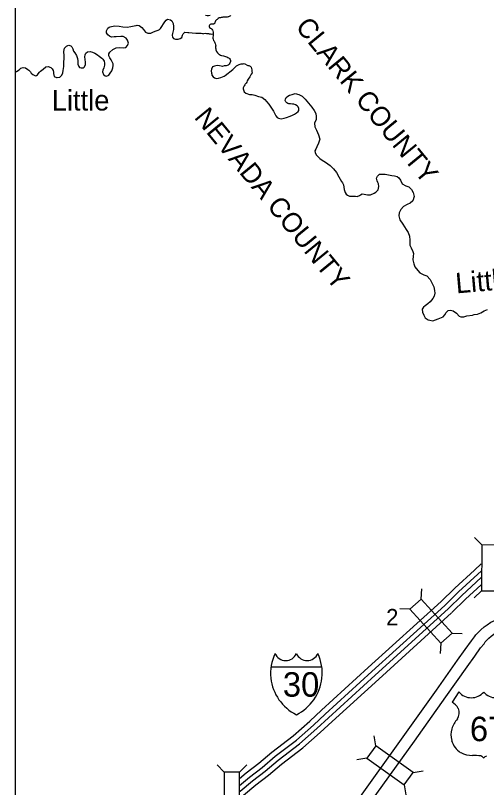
# Model space of a CAD drawing. Extents: x 8749 to 11879, y 13275 to 15339.
# Drawn here: x 8771.2 to 9014.9, y 14666 to 15065.6 of the extents above; entities that cross this region are included whole.
import ezdxf

# ---------------------------------------------------------------- set-up
doc = ezdxf.new("R2010")
doc.units = 0
for name, color, linetype in [('Level 15', 7, 'Continuous'), ('Level 19', 7, 'Continuous'), ('Level 2', 7, 'Continuous'), ('Level 20', 7, 'Continuous'), ('Level 22', 7, 'Continuous'), ('Level 23', 7, 'Continuous'), ('Level 9', 7, 'Continuous'), ('R_Draft', 7, 'Continuous')]:
    doc.layers.add(name, color=color, linetype=linetype)

msp = doc.modelspace()

# ---------------------------------------------------------------- linework, layer by layer
at = {"layer": 'Level 15'}
for points in [[(8907.81, 14602.87), (8921.05, 14621.45), (8947.08, 14657.8), (8972.67, 14693.47), (8988.96, 14716.39), (8999.9, 14731.87), (9003.89, 14737.5), (9007.02, 14741.88), (9008.71, 14743.96), (9009.42, 14745.09), (9010.95, 14746.66), (9011.98, 14747.67), (9013.58, 14749.11), (9015.15, 14750.23), (9017.12, 14751.64), (9020.65, 14753.18), (9025.2, 14754.54), (9050.18, 14762.92)], [(8915.18, 14602.87), (8925.93, 14617.96), (8951.96, 14654.31), (8977.56, 14689.98), (8993.86, 14712.92), (9004.8, 14728.41), (9008.78, 14734.02), (9011.79, 14738.24), (9013.59, 14740.45), (9014.16, 14741.36), (9015.2, 14742.43), (9016.09, 14743.3), (9017.33, 14744.42), (9018.64, 14745.34), (9020.11, 14746.4), (9022.71, 14747.54), (9027.01, 14748.81), (9052.09, 14757.23)]]:
    msp.add_lwpolyline(points, dxfattribs=at)
at = {"layer": 'Level 19'}
for points in [[(8991.32, 14762.19), (8998.41, 14769.23), (9008.6, 14778.51), (9012.18, 14781.81)], [(8993.26, 14760.23), (9000.31, 14767.24), (9010.45, 14776.48), (9012.14, 14778.04)], [(8995.02, 14758.46), (9002.03, 14765.42), (9012.14, 14774.64), (9012.18, 14774.68)], [(8996.95, 14756.51), (9003.93, 14763.43), (9012.1, 14770.88)], [(8887.08, 14670.7), (8890.54, 14673.59), (8897.11, 14678.57), (8903.83, 14684.3), (8914.8, 14692.72), (8923.51, 14700.39), (8929.57, 14706.01), (8953.72, 14728.08), (8991.45, 14762.31)], [(8887.08, 14667.13), (8892.25, 14671.44), (8898.84, 14676.43), (8905.56, 14682.16), (8916.54, 14690.59), (8925.35, 14698.35), (8931.43, 14703.98), (8955.57, 14726.04), (8993.3, 14760.27)], [(8886.96, 14663.81), (8887.45, 14664.18), (8893.81, 14669.48), (8900.4, 14674.48), (8907.13, 14680.22), (8918.13, 14688.66), (8927.03, 14696.5), (8933.12, 14702.14), (8957.25, 14724.2), (8994.98, 14758.42)], [(8886.97, 14660.33), (8889.17, 14662.04), (8895.52, 14667.32), (8902.13, 14672.34), (8908.86, 14678.08), (8919.88, 14686.54), (8928.87, 14694.46), (8934.99, 14700.12), (8959.1, 14722.16), (8996.82, 14756.38)]]:
    msp.add_lwpolyline(points, dxfattribs=at)
at = {"layer": 'Level 2'}
for points in [[(8800.37, 15049.37), (8800.91, 15048.31), (8801.32, 15047.16), (8801.91, 15046.29), (8802.74, 15044.98), (8803.28, 15043.34), (8803.53, 15042.21), (8803.44, 15041.27), (8803.54, 15040.33), (8803.97, 15039.18), (8804.4, 15038.72), (8805.28, 15038.47), (8806.34, 15038.56), (8806.82, 15038.9), (8807.45, 15040.03), (8807.53, 15041.46), (8807.22, 15042.9), (8807.09, 15044.2), (8807.2, 15045.26), (8807.55, 15046.12), (8808.55, 15046.88), (8809.89, 15046.98), (8811.09, 15046.57), (8812.23, 15046.1), (8813.74, 15045.19), (8814.61, 15044.54), (8815.82, 15043.55), (8816.42, 15043.04), (8816.83, 15042.4), (8817.07, 15041.93), (8817.32, 15040.91), (8817.21, 15039.93), (8816.94, 15038.51), (8816.41, 15037.23), (8816.2, 15036.45), (8816.75, 15035.06), (8817.56, 15034.32), (8818.28, 15034.21), (8819.47, 15034.76), (8820.26, 15035.69), (8821.07, 15036.93), (8821.58, 15038.49), (8821.77, 15039.79), (8821.76, 15040.53), (8821.29, 15041.62), (8820.7, 15042.72), (8820.11, 15043.77), (8819.53, 15044.76), (8819.44, 15045.78), (8820.09, 15046.67), (8821.64, 15048), (8823.39, 15048.95), (8824.89, 15048.98), (8827.17, 15048.8), (8828.33, 15048.99), (8829.2, 15050.06), (8829.75, 15051.34), (8829.24, 15052.91), (8828.47, 15053.87), (8827.02, 15054.73), (8825.74, 15054.76), (8823.3, 15054.64), (8822.24, 15054.59), (8820.9, 15054.36), (8819.82, 15054.83), (8818.95, 15055.62), (8818.4, 15056.63), (8818.37, 15057.69), (8819.08, 15058.99), (8819.76, 15059.56), (8820.28, 15059.78), (8822.39, 15060.26), (8824.85, 15060), (8826.84, 15059.74), (8828.96, 15059.58), (8830.92, 15059.92), (8832.69, 15060.27), (8833.63, 15060.44), (8834.23, 15060.52), (8835.17, 15060.37), (8836.54, 15059.43), (8837.37, 15058.4), (8838.44, 15056.99), (8839.67, 15056.5), (8841.2, 15056.53), (8842.34, 15056.96), (8843.54, 15057.57), (8844.47, 15057.82), (8845.07, 15057.94), (8845.75, 15058.33), (8846.26, 15058.89), (8847, 15059.92), (8847.82, 15061.36), (8848.45, 15062.39), (8849.11, 15063.25), (8849.88, 15063.68), (8851.39, 15063.41), (8852.17, 15062.78), (8852.76, 15061.4), (8853.02, 15059.93), (8853, 15059.29)], [(8813.54, 15045.31), (8813.74, 15045.19), (8814.61, 15044.54), (8815.82, 15043.55), (8816.42, 15043.04), (8816.83, 15042.4), (8817.07, 15041.93), (8817.32, 15040.91), (8817.21, 15039.93), (8816.94, 15038.51), (8816.41, 15037.23), (8816.2, 15036.45), (8816.75, 15035.06), (8817.56, 15034.32), (8818.28, 15034.21), (8819.47, 15034.76), (8820.26, 15035.69), (8821.07, 15036.93), (8821.58, 15038.49), (8821.77, 15039.79), (8821.76, 15040.53), (8821.29, 15041.62), (8820.7, 15042.72), (8820.11, 15043.77), (8819.53, 15044.76), (8819.44, 15045.78), (8820.09, 15046.67), (8821.64, 15048), (8823.39, 15048.95), (8824.89, 15048.98), (8827.17, 15048.8), (8828.33, 15048.99), (8829.2, 15050.06), (8829.75, 15051.34), (8829.24, 15052.91), (8828.47, 15053.87), (8827.02, 15054.73), (8825.74, 15054.76), (8823.3, 15054.64), (8822.24, 15054.59), (8820.9, 15054.36), (8819.82, 15054.83), (8818.95, 15055.62), (8818.4, 15056.63), (8818.37, 15057.69), (8819.08, 15058.99), (8819.76, 15059.56), (8820.28, 15059.78), (8822.39, 15060.26), (8824.85, 15060), (8826.84, 15059.74), (8828.96, 15059.58), (8830.92, 15059.92), (8832.69, 15060.27), (8833.63, 15060.44), (8834.23, 15060.52), (8835.17, 15060.37), (8836.54, 15059.43), (8837.37, 15058.4), (8838.44, 15056.99), (8839.67, 15056.5), (8841.2, 15056.53), (8842.34, 15056.96), (8843.54, 15057.57), (8844.47, 15057.82), (8845.07, 15057.94), (8845.75, 15058.33), (8846.26, 15058.89), (8847, 15059.92), (8847.82, 15061.36), (8848.45, 15062.39), (8849.11, 15063.25), (8849.88, 15063.68), (8851.39, 15063.41), (8852.17, 15062.78), (8852.76, 15061.4), (8853.02, 15059.93), (8853, 15059.29)], [(8869.57, 15065.76), (8870.45, 15065.57), (8871.15, 15065.56), (8871.91, 15065.78)], [(8882.55, 15065.68), (8882.37, 15065.36), (8881.43, 15064.91), (8880.73, 15064.8), (8880.28, 15064.66), (8879.2, 15064.67), (8878.5, 15064.68), (8878.08, 15064.64), (8877.66, 15064.5), (8877.3, 15064.43), (8876.66, 15064.31), (8876.14, 15064.04), (8875.48, 15063.58), (8875.17, 15063.36), (8874.89, 15063.09), (8874.61, 15062.79), (8874.5, 15062.37), (8874.48, 15062.23), (8874.3, 15061.75), (8874.26, 15061.61), (8874.24, 15061.43), (8874.22, 15061.37), (8874.02, 15061.25), (8873.87, 15061.21), (8873.65, 15061.19), (8873.45, 15061.15), (8873.17, 15061.12), (8872.85, 15061.16), (8872.31, 15061.1), (8871.91, 15060.89), (8871.63, 15060.67), (8871.43, 15060.19), (8871.44, 15059.91), (8871.64, 15059.47), (8872.06, 15059.08), (8872.52, 15058.94), (8872.87, 15058.6), (8873.21, 15058.03), (8873.3, 15057.71), (8873.52, 15056.91), (8873.52, 15056.87), (8873.49, 15056.45), (8873.41, 15055.95)], [(8881.29, 15064.89), (8880.73, 15064.8), (8880.28, 15064.66), (8879.2, 15064.67), (8878.5, 15064.68), (8878.08, 15064.64), (8877.66, 15064.5), (8877.3, 15064.43), (8876.66, 15064.31), (8876.14, 15064.04), (8875.48, 15063.58), (8875.17, 15063.36), (8874.89, 15063.09), (8874.61, 15062.79), (8874.5, 15062.37), (8874.48, 15062.23), (8874.3, 15061.75), (8874.26, 15061.61), (8874.24, 15061.43), (8874.22, 15061.37), (8874.02, 15061.25), (8873.87, 15061.21), (8873.65, 15061.19), (8873.45, 15061.15), (8873.17, 15061.12), (8872.85, 15061.16), (8872.31, 15061.1), (8871.91, 15060.89), (8871.63, 15060.67), (8871.43, 15060.19), (8871.44, 15059.91), (8871.64, 15059.47), (8872.06, 15059.08), (8872.52, 15058.94), (8872.87, 15058.6), (8873.21, 15058.03), (8873.3, 15057.71), (8873.52, 15056.91), (8873.52, 15056.87), (8873.49, 15056.45), (8873.41, 15055.95)], [(8853, 15059.29), (8852.99, 15058.29), (8852.86, 15057.59), (8852.47, 15056.31), (8852.33, 15055.41), (8852.48, 15054.31), (8853.01, 15053.7), (8854.05, 15053.37), (8855.35, 15053.3), (8856.43, 15053.61), (8857.21, 15054.16), (8857.7, 15055.36), (8857.89, 15056.16), (8858.78, 15056.96), (8860.36, 15056.74), (8860.84, 15056.72), (8862.7, 15056.6), (8864.54, 15056.54), (8865.09, 15056.52), (8866.75, 15056.5), (8867.25, 15056.46), (8867.95, 15056.29), (8868.43, 15056.19)], [(8853, 15059.29), (8852.99, 15058.29), (8852.86, 15057.59), (8852.47, 15056.31), (8852.33, 15055.41), (8852.48, 15054.31), (8853.01, 15053.7), (8854.05, 15053.37), (8855.35, 15053.3), (8856.43, 15053.61), (8857.21, 15054.16), (8857.7, 15055.36), (8857.89, 15056.16), (8858.78, 15056.96), (8860.36, 15056.74), (8860.84, 15056.72), (8862.7, 15056.6), (8864.54, 15056.54), (8865.09, 15056.52), (8866.75, 15056.5), (8867.25, 15056.46), (8867.95, 15056.29), (8868.43, 15056.19)], [(8873.41, 15055.95), (8872.77, 15055.85), (8872.15, 15055.86), (8871.67, 15055.94), (8871.17, 15056.03), (8870.55, 15056.09), (8870.13, 15056.09), (8869.71, 15056.26), (8868.43, 15056.19)], [(8873.41, 15055.95), (8872.77, 15055.85), (8872.15, 15055.86), (8871.67, 15055.94), (8871.17, 15056.03), (8870.55, 15056.09), (8870.13, 15056.09), (8869.71, 15056.26), (8868.43, 15056.19)], [(8873.41, 15055.95), (8873.46, 15055.12), (8873.34, 15054.42), (8873.37, 15053.84), (8873.49, 15053.28), (8873.68, 15052.68), (8873.94, 15052.25), (8874.12, 15051.97), (8874.33, 15051.51), (8874.55, 15051.05), (8874.76, 15050.34), (8874.8, 15049.94), (8874.75, 15049.36), (8874.77, 15048.78), (8874.82, 15048.36), (8874.88, 15047.76), (8874.98, 15047.34), (8875.13, 15046.92), (8875.77, 15046.25), (8876.34, 15045.66), (8876.7, 15045.38), (8877.22, 15045.15), (8877.74, 15044.93), (8877.97, 15044.85), (8878.89, 15044.68), (8879.37, 15044.51), (8879.95, 15044.35), (8880.63, 15044.14), (8881.07, 15043.92), (8881.68, 15043.53), (8881.92, 15043.39), (8882.26, 15042.87), (8882.47, 15042.32), (8882.47, 15041.76), (8882.18, 15040.92), (8881.84, 15040.41), (8881.17, 15039.89), (8880.15, 15039.62), (8879.19, 15039.49), (8878.37, 15039.27), (8877.67, 15039.32), (8876.83, 15039.55), (8875.85, 15039.66), (8874.95, 15039.58), (8874.19, 15039.45), (8873.16, 15039.06), (8872.57, 15037.74), (8872.51, 15036.98), (8872.66, 15035.68), (8872.75, 15035.24), (8872.87, 15034.65), (8873.48, 15033.91), (8874.22, 15033.3), (8875.27, 15032.99), (8876.17, 15033.18), (8877.48, 15033.45), (8878.28, 15033.8), (8879.18, 15034.22), (8879.69, 15034.49)], [(8873.41, 15055.95), (8873.46, 15055.12), (8873.34, 15054.42), (8873.37, 15053.84), (8873.49, 15053.28), (8873.68, 15052.68), (8873.94, 15052.25), (8874.12, 15051.97), (8874.33, 15051.51), (8874.55, 15051.05), (8874.76, 15050.34), (8874.8, 15049.94), (8874.75, 15049.36), (8874.77, 15048.78), (8874.82, 15048.36), (8874.88, 15047.76), (8874.98, 15047.34), (8875.13, 15046.92), (8875.77, 15046.25), (8876.34, 15045.66), (8876.7, 15045.38), (8877.22, 15045.15), (8877.74, 15044.93), (8877.97, 15044.85), (8878.89, 15044.68), (8879.37, 15044.51), (8879.95, 15044.35), (8880.63, 15044.14), (8881.07, 15043.92), (8881.68, 15043.53), (8881.92, 15043.39), (8882.26, 15042.87), (8882.47, 15042.32), (8882.47, 15041.76), (8882.18, 15040.92), (8881.84, 15040.41), (8881.17, 15039.89), (8880.15, 15039.62), (8879.19, 15039.49), (8878.37, 15039.27), (8877.67, 15039.32), (8876.83, 15039.55), (8875.85, 15039.66), (8874.95, 15039.58), (8874.19, 15039.45), (8873.16, 15039.06), (8872.57, 15037.74), (8872.51, 15036.98), (8872.66, 15035.68), (8872.75, 15035.24), (8872.87, 15034.65), (8873.48, 15033.91), (8874.22, 15033.3), (8875.27, 15032.99), (8876.17, 15033.18), (8877.48, 15033.45), (8878.28, 15033.8), (8879.18, 15034.22), (8879.69, 15034.49)], [(8771.23, 15036.39), (8771.72, 15036.58), (8773.15, 15037.45), (8774.04, 15038.3), (8775.28, 15038.73), (8776.46, 15038.44), (8777.71, 15037.59), (8778.15, 15037.34), (8778.96, 15036.52), (8779.42, 15035.77), (8780.21, 15034.98), (8781.17, 15034.49), (8781.71, 15034.43), (8782.17, 15034.5), (8782.71, 15034.88), (8782.97, 15035.4), (8783.66, 15036.29), (8784.17, 15036.77), (8785.48, 15037.82), (8787, 15038.95), (8788.17, 15039.22), (8789.52, 15038.75), (8790.18, 15037.94), (8790.69, 15037.17), (8790.94, 15036.29), (8790.98, 15035.51), (8791.24, 15034.1), (8792.46, 15033.51), (8792.76, 15033.53), (8794.16, 15033.7), (8795.21, 15034.79), (8795.68, 15035.93), (8795.89, 15037.21), (8796.31, 15039.27), (8796.32, 15040.89), (8796.33, 15041.93), (8796.48, 15042.81), (8796.46, 15044.8), (8796.27, 15047.02), (8796.34, 15047.9), (8796.67, 15048.68), (8797.11, 15049.14), (8797.64, 15049.66), (8798.26, 15050.09), (8798.86, 15050.25), (8799.82, 15049.92), (8800.37, 15049.37)], [(8879.69, 15034.49), (8883.67, 15037.71), (8884.62, 15038.77), (8885.58, 15039.52), (8886.86, 15040.22), (8887.92, 15040.52), (8888.94, 15040.65), (8889.49, 15040.79), (8891.4, 15039.67), (8892, 15039.65), (8892.56, 15039.39), (8892.64, 15039.29), (8893.16, 15038.78), (8893.34, 15038.12), (8893.46, 15037.5), (8893.52, 15036.59), (8893.59, 15035.97), (8893.13, 15035.31), (8892.81, 15034.55), (8892.39, 15033.79), (8891.6, 15032.65), (8891.14, 15031.75), (8890.84, 15031.04), (8890.52, 15030.52), (8890.11, 15030), (8889.83, 15029.66), (8889.55, 15029.24), (8889.17, 15028.56), (8889.05, 15028.2), (8889.05, 15027.7), (8889.09, 15027.1), (8889.5, 15026.12), (8890.42, 15025.44), (8892.26, 15024.68), (8893.7, 15024.71), (8895.06, 15024.45), (8897, 15023.61), (8898.62, 15023.4), (8900.26, 15022.06), (8901.14, 15021.14), (8902.27, 15019.77), (8903.69, 15017.65), (8904.66, 15016.15), (8905.38, 15014.73), (8905.88, 15013.73), (8906.54, 15012.87), (8907.24, 15012.39), (8908.68, 15012.14), (8910.22, 15012.5), (8911.36, 15012.72), (8913.38, 15013.51), (8914.51, 15014.07), (8915.47, 15014.5), (8916.57, 15015.14), (8917.49, 15015.84), (8917.87, 15016.44), (8917.86, 15017.45), (8917.48, 15018.3), (8916.98, 15018.88), (8916.14, 15019.32), (8915.18, 15019.64), (8914.46, 15019.78), (8913.44, 15019.84), (8912.64, 15019.85), (8912.08, 15019.97), (8911.54, 15020.33), (8911.06, 15020.89), (8910.8, 15021.59), (8910.83, 15022.31), (8911.29, 15023.09), (8912.07, 15023.89), (8912.95, 15024.44), (8914.32, 15024.78), (8915.94, 15025.15), (8917.84, 15024.75), (8919.58, 15023.77), (8921.11, 15022.28), (8922.85, 15020.14), (8924.46, 15018.18), (8925.8, 15016.41), (8926.58, 15014.93), (8926.79, 15013.25), (8926.81, 15011.72), (8925.84, 15009.94), (8926.14, 15008), (8927.01, 15006.2), (8927.99, 15003.88), (8928.66, 15001.64), (8928.05, 14999.54), (8927.13, 14997.56), (8926.52, 14996.35), (8926.12, 14995.55), (8926.22, 14994.67), (8926.69, 14993.47), (8928.63, 14991.54), (8929.83, 14990.66), (8931.51, 14989.68), (8934, 14987.93), (8935.74, 14986.31), (8937.26, 14984.39), (8938.53, 14982.17)], [(8879.69, 15034.49), (8883.67, 15037.71), (8884.62, 15038.77), (8885.58, 15039.52), (8886.86, 15040.22), (8887.92, 15040.52), (8888.94, 15040.65), (8889.49, 15040.79), (8891.4, 15039.67), (8892, 15039.65), (8892.56, 15039.39), (8892.64, 15039.29), (8893.16, 15038.78), (8893.34, 15038.12), (8893.46, 15037.5), (8893.52, 15036.59), (8893.59, 15035.97), (8893.13, 15035.31), (8892.81, 15034.55), (8892.39, 15033.79), (8891.6, 15032.65), (8891.14, 15031.75), (8890.84, 15031.04), (8890.52, 15030.52), (8890.11, 15030), (8889.83, 15029.66), (8889.55, 15029.24), (8889.17, 15028.56), (8889.05, 15028.2), (8889.05, 15027.7), (8889.09, 15027.1), (8889.5, 15026.12), (8890.42, 15025.44), (8892.26, 15024.68), (8893.7, 15024.71), (8895.06, 15024.45), (8897, 15023.61), (8898.62, 15023.4), (8900.26, 15022.06), (8901.14, 15021.14), (8902.27, 15019.77), (8903.69, 15017.65), (8904.66, 15016.15), (8905.38, 15014.73), (8905.88, 15013.73), (8906.54, 15012.87), (8907.24, 15012.39), (8908.68, 15012.14), (8910.22, 15012.5), (8911.36, 15012.72), (8913.38, 15013.51), (8914.51, 15014.07), (8915.47, 15014.5), (8916.57, 15015.14), (8917.49, 15015.84), (8917.87, 15016.44), (8917.86, 15017.45), (8917.48, 15018.3), (8916.98, 15018.88), (8916.14, 15019.32), (8915.18, 15019.64), (8914.46, 15019.78), (8913.44, 15019.84), (8912.64, 15019.85), (8912.08, 15019.97), (8911.54, 15020.33), (8911.06, 15020.89), (8910.8, 15021.59), (8910.83, 15022.31), (8911.29, 15023.09), (8912.07, 15023.89), (8912.95, 15024.44), (8914.32, 15024.78), (8915.94, 15025.15), (8917.84, 15024.75), (8919.58, 15023.77), (8921.11, 15022.28), (8922.85, 15020.14), (8924.46, 15018.18), (8925.8, 15016.41), (8926.58, 15014.93), (8926.79, 15013.25), (8926.81, 15011.72), (8925.84, 15009.94), (8926.14, 15008), (8927.01, 15006.2), (8927.99, 15003.88), (8928.66, 15001.64), (8928.05, 14999.54), (8927.13, 14997.56), (8926.52, 14996.35), (8926.12, 14995.55), (8926.22, 14994.67), (8926.69, 14993.47), (8928.63, 14991.54), (8929.83, 14990.66), (8931.51, 14989.68), (8934, 14987.93), (8935.74, 14986.31), (8937.26, 14984.39), (8938.53, 14982.17)], [(8938.53, 14982.17), (8939.84, 14979.68), (8940.36, 14978.96), (8940.88, 14978), (8941.04, 14976.8), (8941.29, 14975.58), (8941.75, 14973.94), (8942.27, 14973.14), (8942.93, 14972.68), (8944.02, 14972.12), (8945.95, 14972.09), (8947.09, 14972.03), (8948.01, 14971.95), (8949.23, 14972.38), (8949.65, 14972.78), (8950.51, 14973.26), (8951.55, 14973.14), (8953.33, 14972.85), (8954.85, 14972.81), (8956.84, 14973.7), (8957.66, 14974.2), (8958.82, 14975.44), (8959.17, 14977.13), (8958.95, 14978.51), (8958.6, 14979.21), (8958.26, 14980.1), (8958.06, 14980.8), (8958.02, 14981.41), (8958.42, 14982.49), (8959.49, 14983.41), (8960.57, 14983.55), (8962.45, 14983.56), (8965.89, 14982.73), (8967.31, 14982.65), (8968.59, 14982.29), (8969.53, 14981.5), (8970.37, 14980.32), (8971.26, 14978.54), (8973.12, 14977.46), (8974.68, 14976.93), (8975.62, 14976.13), (8976.1, 14975.47), (8976.95, 14974.07), (8977.37, 14971.87), (8976.68, 14969.75), (8975.32, 14968.5), (8973.79, 14967.7), (8971.85, 14966.67), (8970.52, 14965.19), (8969.72, 14963.52), (8969.49, 14961.86), (8970.05, 14959.86), (8971.6, 14957.54), (8973.31, 14954.81), (8974.33, 14953.27), (8975.01, 14951.43), (8975.18, 14949.25), (8975.16, 14948.03), (8975.29, 14946.75), (8975.85, 14945.39), (8976.82, 14943.53), (8977.18, 14942.47), (8976.86, 14940.99), (8976.77, 14939.2), (8977.23, 14937.1), (8977.84, 14935.59), (8979.42, 14933.69), (8980.46, 14932.45), (8982.37, 14931.39), (8984.07, 14930.78), (8985.67, 14928.88), (8986.6, 14927.18), (8987.54, 14925.18), (8987.93, 14923.34), (8988.21, 14921.82), (8987.85, 14920.3), (8987.1, 14919.08), (8985.76, 14917.39), (8984.51, 14916.33), (8983.21, 14915.37), (8982.2, 14914.68), (8981.56, 14913.62), (8981.72, 14912.08), (8982.39, 14910.44), (8983.19, 14909.12), (8984.69, 14908.06), (8985.49, 14907.85), (8987.15, 14907.61), (8989.91, 14908.6), (8990.69, 14908.98), (8992.48, 14909.65), (8993.24, 14910.69), (8993.97, 14911.95), (8995.07, 14912.83), (8996.21, 14913.1), (8997.63, 14912.8), (8999.39, 14911.46), (9000.74, 14910.03), (9001.6, 14909.67), (9003.14, 14909.65), (9004.61, 14910.1)], [(8938.53, 14982.17), (8939.84, 14979.68), (8940.36, 14978.96), (8940.88, 14978), (8941.04, 14976.8), (8941.29, 14975.58), (8941.75, 14973.94), (8942.27, 14973.14), (8942.93, 14972.68), (8944.02, 14972.12), (8945.95, 14972.09), (8947.09, 14972.03), (8948.01, 14971.95), (8949.23, 14972.38), (8949.65, 14972.78), (8950.51, 14973.26), (8951.55, 14973.14), (8953.33, 14972.85), (8954.85, 14972.81), (8956.84, 14973.7), (8957.66, 14974.2), (8958.82, 14975.44), (8959.17, 14977.13), (8958.95, 14978.51), (8958.6, 14979.21), (8958.26, 14980.1), (8958.06, 14980.8), (8958.02, 14981.41), (8958.42, 14982.49), (8959.49, 14983.41), (8960.57, 14983.55), (8962.45, 14983.56), (8965.89, 14982.73), (8967.31, 14982.65), (8968.59, 14982.29), (8969.53, 14981.5), (8970.37, 14980.32), (8971.26, 14978.54), (8973.12, 14977.46), (8974.68, 14976.93), (8975.62, 14976.13), (8976.1, 14975.47), (8976.95, 14974.07), (8977.37, 14971.87), (8976.68, 14969.75), (8975.32, 14968.5), (8973.79, 14967.7), (8971.85, 14966.67), (8970.52, 14965.19), (8969.72, 14963.52), (8969.49, 14961.86), (8970.05, 14959.86), (8971.6, 14957.54), (8973.31, 14954.81), (8974.33, 14953.27), (8975.01, 14951.43), (8975.18, 14949.25), (8975.16, 14948.03), (8975.29, 14946.75), (8975.85, 14945.39), (8976.82, 14943.53), (8977.18, 14942.47), (8976.86, 14940.99), (8976.77, 14939.2), (8977.23, 14937.1), (8977.84, 14935.59), (8979.42, 14933.69), (8980.46, 14932.45), (8982.37, 14931.39), (8984.07, 14930.78), (8985.67, 14928.88), (8986.6, 14927.18), (8987.54, 14925.18), (8987.93, 14923.34), (8988.21, 14921.82), (8987.85, 14920.3), (8987.1, 14919.08), (8985.76, 14917.39), (8984.51, 14916.33), (8983.21, 14915.37), (8982.2, 14914.68), (8981.56, 14913.62), (8981.72, 14912.08), (8982.39, 14910.44), (8983.19, 14909.12), (8984.69, 14908.06), (8985.49, 14907.85), (8987.15, 14907.61), (8989.91, 14908.6), (8990.69, 14908.98), (8992.48, 14909.65), (8993.24, 14910.69), (8993.97, 14911.95), (8995.07, 14912.83), (8996.21, 14913.1), (8997.63, 14912.8), (8999.39, 14911.46), (9000.74, 14910.03), (9001.6, 14909.67), (9003.14, 14909.65), (9004.61, 14910.1)], [(9004.61, 14910.1), (9007.63, 14910.55), (9008.45, 14910.77), (9010.15, 14911.01), (9011.88, 14911.74), (9013.68, 14912.68), (9015.4, 14913.49)], [(9004.61, 14910.1), (9007.63, 14910.55), (9008.45, 14910.77), (9010.15, 14911.01), (9011.88, 14911.74), (9013.68, 14912.68), (9015.4, 14913.49)]]:
    msp.add_lwpolyline(points, dxfattribs=at)
at = {"layer": 'Level 20'}
for p, q in [((9012.39, 14791.57), (9008.68, 14795.33)), ((8981.11, 14763.57), (8981.37, 14768.84)), ((9012.22, 14767.81), (9008.46, 14764.1)), ((8975.25, 14758.25), (8969.97, 14758.51)), ((8997.08, 14745.97), (9002.35, 14745.72)), ((8991.21, 14740.65), (8990.95, 14735.38)), ((8957.56, 14687.63), (8956.7, 14692.84)), ((8952.94, 14681.2), (8947.73, 14680.34)), ((8879.25, 14673.99), (8875.52, 14677.73)), ((8887.17, 14673.97), (8890.91, 14677.69)), ((8976.86, 14673.78), (8982.07, 14674.64)), ((8972.25, 14667.35), (8973.1, 14662.14))]:
    msp.add_line(p, q, dxfattribs=at)
for points in [[(9020.14, 14767.76), (9020.31, 14791.51), (9012.39, 14791.57), (9012.22, 14767.81)], [(8975.25, 14758.25), (8991.21, 14740.65), (8997.08, 14745.97), (8981.11, 14763.57)], [(8952.94, 14681.2), (8972.25, 14667.35), (8976.86, 14673.78), (8957.56, 14687.63)], [(8887.11, 14650.21), (8887.17, 14673.97), (8879.25, 14673.99), (8879.19, 14650.23)]]:
    msp.add_lwpolyline(points, close=True, dxfattribs=at)
at = {"layer": 'Level 22'}
msp.add_line((9000.55, 14715.47), (8997.09, 14710.11), dxfattribs=at)
for centre, radius, start, end in [((9006.99, 14720.89), 8.42, 220.075, 319.6701), ((9019.84, 14720.89), 8.42, 220.3299, 319.925), ((8992.56, 14702.34), 8.99, 30.7809, 59.9883), ((8994.54, 14704.71), 6.17, 328.8105, 21.2108), ((9010.66, 14692.08), 14.38, 138.9565, 162.6913), ((9005.92, 14693.26), 9.5, 160.9576, 197.3819), ((9007.46, 14693.28), 11, 195.1074, 237.1312), ((9007.67, 14696.75), 14.12, 244.0771, 269.5779), ((9007.99, 14656.76), 25.87, 81.1942, 90.9539), ((9011.23, 14679.95), 2.48, 28.0342, 72.9864), ((9015.61, 14679.95), 2.48, 107.0136, 151.9658)]:
    msp.add_arc(centre, radius, start, end, dxfattribs=at)
at = {"layer": 'Level 23'}
msp.add_line((8903.44, 14728.52), (8929.66, 14728.52), dxfattribs=at)
for centre, radius, start, end in [((8927.81, 14725.11), 24.6, 155.2204, 185.7928), ((8911.02, 14737.68), 5.99, 202.1459, 337.3414), ((8922.08, 14737.68), 5.99, 202.6586, 337.8541), ((8905.3, 14725.11), 24.6, 354.2072, 24.7796), ((8927.35, 14725.31), 24.17, 186.3923, 243.4571), ((8905.75, 14725.31), 24.17, 296.5429, 353.6077)]:
    msp.add_arc(centre, radius, start, end, dxfattribs=at)
at = {"layer": 'R_Draft'}
msp.add_lwpolyline([(8771.23, 15238.52), (9501.21, 15238.52), (9501.21, 14602.87), (8771.23, 14602.87)], close=True, dxfattribs=at)

# ---------------------------------------------------------------- texts
at = {"layer": 'Level 20'}
msp.add_text('2', height=8.45, dxfattribs=at).set_placement((8962.98, 14749.98))
at = {"layer": 'Level 22'}
msp.add_text('67', height=12.672, dxfattribs=at).set_placement((9006.25, 14689.99))
at = {"layer": 'Level 23'}
msp.add_text('30', height=12.672, dxfattribs=at).set_placement((8909.52, 14713.02))
at = {"layer": 'Level 9'}
msp.add_text('Little', height=10.56, dxfattribs=at).set_placement((8790.01, 15016.41))
msp.add_text('Little', height=10.56, rotation=5, dxfattribs=at).set_placement((8999.27, 14921.73))
at = {"layer": 'R_Draft'}
for s, p in [('CLARK COUNTY', (8915.64, 15059.56)), ('NEVADA COUNTY', (8863.3, 15012.74))]:
    msp.add_text(s, height=10.1073, rotation=309.3519, dxfattribs=at).set_placement(p)

doc.saveas('drawing.dxf')
